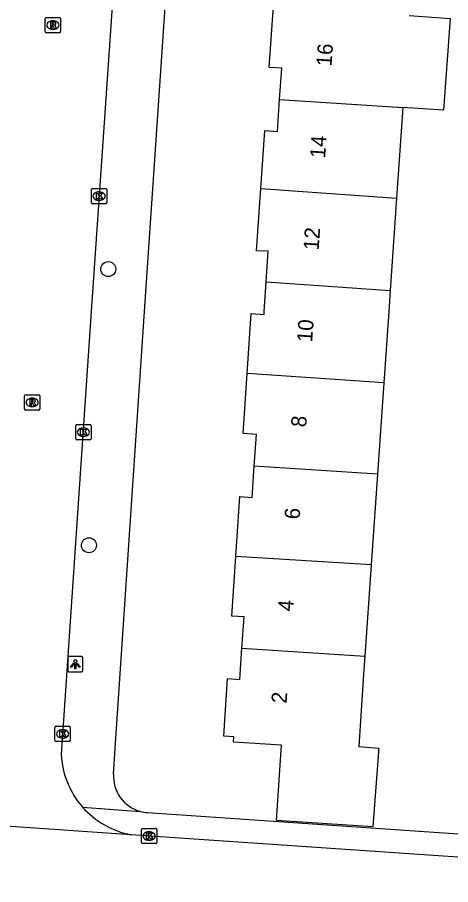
# Model space of a CAD drawing. Extents: x 161848 to 162726, y 385382 to 386521.
# Drawn here: x 162093.6 to 162122, y 385462.4 to 385519.3 of the extents above; entities that cross this region are included whole.
import ezdxf

# ---------------------------------------------------------------- set-up
doc = ezdxf.new("R2010")
doc.units = 0
for name, color, linetype in [('IMGEO_Boom', 7, 'Continuous'), ('IMGEO_Kolk', 7, 'Continuous'), ('IMGEO_Lichtpunt', 7, 'Continuous'), ('IMGEO_Pand', 7, 'Continuous'), ('IMGEO_Pand_nummerreeks', 7, 'Continuous'), ('IMGEO_Rijbaan_lokaal_open', 7, 'Continuous'), ('IMGEO_Rioolput', 7, 'Continuous'), ('IMGEO_Voetpad_open', 7, 'Continuous')]:
    doc.layers.add(name, color=color, linetype=linetype)

msp = doc.modelspace()

# ---------------------------------------------------------------- linework, layer by layer
at = {"layer": 'IMGEO_Boom'}
for centre in [(162099.598, 385502.789), (162098.33, 385484.675)]:
    msp.add_circle(centre, 0.489, dxfattribs=at)
at = {"layer": 'IMGEO_Kolk'}
for p, q in [((162098.496, 385507.151), (162098.496, 385508.003)), ((162098.571, 385508.077), (162099.423, 385508.077)), ((162098.984, 385507.857), (162099.009, 385507.857)), ((162099.497, 385508.003), (162099.497, 385507.151)), ((162099.007, 385507.297), (162098.982, 385507.297)), ((162099.423, 385507.077), (162098.571, 385507.077)), ((162097.466, 385491.666), (162097.466, 385492.518)), ((162097.541, 385492.592), (162098.393, 385492.592)), ((162098.467, 385492.518), (162098.467, 385491.666)), ((162097.954, 385492.372), (162097.979, 385492.372)), ((162098.393, 385491.592), (162097.541, 385491.592)), ((162097.977, 385491.812), (162097.952, 385491.812)), ((162096.104, 385471.875), (162096.104, 385472.727)), ((162096.179, 385472.801), (162097.031, 385472.801)), ((162096.592, 385472.581), (162096.617, 385472.581)), ((162097.105, 385472.727), (162097.105, 385471.875)), ((162096.615, 385472.021), (162096.59, 385472.021)), ((162097.031, 385471.801), (162096.179, 385471.801)), ((162101.777, 385465.175), (162101.777, 385466.027)), ((162101.852, 385466.101), (162102.704, 385466.101)), ((162102.265, 385465.881), (162102.29, 385465.881)), ((162102.778, 385466.027), (162102.778, 385465.175)), ((162102.288, 385465.321), (162102.263, 385465.321)), ((162102.704, 385465.101), (162101.852, 385465.101))]:
    msp.add_line(p, q, dxfattribs=at)
for points in [[(162098.496, 385507.151), (162098.496, 385508.003)], [(162098.571, 385508.077), (162099.423, 385508.077)], [(162099.497, 385508.003), (162099.497, 385507.151)], [(162098.817, 385507.777), (162098.94, 385507.777), (162098.94, 385507.626), (162099.07, 385507.777), (162099.234, 385507.777), (162099.088, 385507.626), (162099.241, 385507.377), (162099.089, 385507.377), (162099.004, 385507.541), (162098.94, 385507.474), (162098.94, 385507.377), (162098.817, 385507.377), (162098.817, 385507.777)], [(162099.423, 385507.077), (162098.571, 385507.077)], [(162097.466, 385491.666), (162097.466, 385492.518)], [(162097.541, 385492.592), (162098.393, 385492.592)], [(162098.467, 385492.518), (162098.467, 385491.666)], [(162097.787, 385492.292), (162097.91, 385492.292), (162097.91, 385492.141), (162098.04, 385492.292), (162098.204, 385492.292), (162098.058, 385492.141), (162098.211, 385491.892), (162098.059, 385491.892), (162097.974, 385492.056), (162097.91, 385491.989), (162097.91, 385491.892), (162097.787, 385491.892), (162097.787, 385492.292)], [(162098.393, 385491.592), (162097.541, 385491.592)], [(162096.104, 385471.875), (162096.104, 385472.727)], [(162096.179, 385472.801), (162097.031, 385472.801)], [(162097.105, 385472.727), (162097.105, 385471.875)], [(162096.425, 385472.501), (162096.548, 385472.501), (162096.548, 385472.35), (162096.678, 385472.501), (162096.842, 385472.501), (162096.696, 385472.35), (162096.849, 385472.101), (162096.697, 385472.101), (162096.612, 385472.265), (162096.548, 385472.198), (162096.548, 385472.101), (162096.425, 385472.101), (162096.425, 385472.501)], [(162097.031, 385471.801), (162096.179, 385471.801)], [(162101.777, 385465.175), (162101.777, 385466.027)], [(162101.852, 385466.101), (162102.704, 385466.101)], [(162102.098, 385465.801), (162102.221, 385465.801), (162102.221, 385465.65), (162102.351, 385465.801), (162102.515, 385465.801), (162102.369, 385465.65), (162102.522, 385465.401), (162102.37, 385465.401), (162102.285, 385465.565), (162102.221, 385465.498), (162102.221, 385465.401), (162102.098, 385465.401), (162102.098, 385465.801)], [(162102.778, 385466.027), (162102.778, 385465.175)], [(162102.704, 385465.101), (162101.852, 385465.101)]]:
    msp.add_lwpolyline(points, dxfattribs=at)
for centre, start, end in [((162098.573, 385508.001), 91.552, 178.448), ((162098.573, 385508.001), 91.552, 178.448), ((162099.421, 385508.001), 1.552, 88.448), ((162099.421, 385508.001), 1.552, 88.448), ((162098.573, 385507.153), 181.552, 268.448), ((162098.573, 385507.153), 181.552, 268.448), ((162099.421, 385507.153), 271.552, 358.448), ((162099.421, 385507.153), 271.552, 358.448), ((162097.543, 385492.516), 91.552, 178.448), ((162097.543, 385492.516), 91.552, 178.448), ((162098.391, 385492.516), 1.552, 88.448), ((162098.391, 385492.516), 1.552, 88.448), ((162097.543, 385491.668), 181.552, 268.448), ((162097.543, 385491.668), 181.552, 268.448), ((162098.391, 385491.668), 271.552, 358.448), ((162098.391, 385491.668), 271.552, 358.448), ((162096.181, 385472.725), 91.552, 178.448), ((162096.181, 385472.725), 91.552, 178.448), ((162097.029, 385472.725), 1.552, 88.448), ((162097.029, 385472.725), 1.552, 88.448), ((162096.181, 385471.877), 181.552, 268.448), ((162096.181, 385471.877), 181.552, 268.448), ((162097.029, 385471.877), 271.552, 358.448), ((162097.029, 385471.877), 271.552, 358.448), ((162101.854, 385466.025), 91.552, 178.448), ((162101.854, 385466.025), 91.552, 178.448), ((162102.702, 385466.025), 1.552, 88.448), ((162102.702, 385466.025), 1.552, 88.448), ((162101.854, 385465.177), 181.552, 268.448), ((162101.854, 385465.177), 181.552, 268.448), ((162102.702, 385465.177), 271.552, 358.448), ((162102.702, 385465.177), 271.552, 358.448)]:
    msp.add_arc(centre, 0.0765, start, end, dxfattribs=at)
for centre, major_axis, ratio, start_param, end_param in [((162098.983, 385507.577), (-0.387, 0.002), 0.722429, 4.712389, 7.853982), ((162099.008, 385507.577), (-0.39, 0.002), 0.717154, 1.570796, 4.712389), ((162097.953, 385492.092), (-0.387, 0.002), 0.722429, 4.712389, 7.853982), ((162097.978, 385492.092), (-0.39, 0.002), 0.717154, 1.570796, 4.712389), ((162096.591, 385472.301), (-0.387, 0.002), 0.722429, 4.712389, 7.853982), ((162096.616, 385472.301), (-0.39, 0.002), 0.717154, 1.570796, 4.712389), ((162102.264, 385465.601), (-0.387, 0.002), 0.722429, 4.712389, 7.853982), ((162102.289, 385465.601), (-0.39, 0.002), 0.717154, 1.570796, 4.712389)]:
    msp.add_ellipse(centre, major_axis=major_axis, ratio=ratio, start_param=start_param, end_param=end_param, dxfattribs=at)
at = {"layer": 'IMGEO_Lichtpunt'}
for p, q in [((162096.94, 385477.273), (162096.94, 385476.466)), ((162096.94, 385477.273), (162096.94, 385476.466)), ((162097.842, 385477.368), (162097.034, 385477.368)), ((162097.842, 385477.368), (162097.034, 385477.368)), ((162097.936, 385476.466), (162097.936, 385477.273)), ((162097.936, 385476.466), (162097.936, 385477.273)), ((162097.034, 385476.372), (162097.842, 385476.372)), ((162097.034, 385476.372), (162097.842, 385476.372))]:
    msp.add_line(p, q, dxfattribs=at)
for points in [[(162097.314, 385476.937), (162097.353, 385476.909), (162097.165, 385476.647), (162097.127, 385476.674), (162097.314, 385476.937)], [(162097.416, 385476.889), (162097.463, 385476.889), (162097.463, 385476.567), (162097.416, 385476.567), (162097.416, 385476.889)], [(162097.526, 385476.909), (162097.564, 385476.936), (162097.751, 385476.674), (162097.712, 385476.646), (162097.526, 385476.909)]]:
    msp.add_lwpolyline(points, dxfattribs=at)
msp.add_circle((162097.439, 385477.071), 0.0994, dxfattribs=at)
for centre, start, end in [((162097.034, 385477.273), 90, 180), ((162097.034, 385477.273), 90, 180), ((162097.842, 385477.273), 0, 90), ((162097.842, 385477.273), 0, 90), ((162097.034, 385476.466), 180, 270), ((162097.034, 385476.466), 180, 270), ((162097.842, 385476.466), 270, 0), ((162097.842, 385476.466), 270, 360)]:
    msp.add_arc(centre, 0.0946, start, end, dxfattribs=at)
at = {"layer": 'IMGEO_Pand'}
for points in [[(162110.831, 385513.92), (162110.969, 385515.965), (162110.146, 385516.02), (162110.418, 385520.037)], [(162119.317, 385519.417), (162121.999, 385519.23), (162121.581, 385513.223), (162118.901, 385513.397)], [(162109.594, 385508.072), (162109.851, 385511.88), (162110.689, 385511.823), (162110.831, 385513.92)], [(162110.831, 385513.92), (162118.901, 385513.397)], [(162118.901, 385513.397), (162118.49, 385507.435)], [(162109.954, 385501.954), (162110.087, 385503.973), (162109.318, 385503.997), (162109.594, 385508.072)], [(162109.594, 385508.072), (162118.49, 385507.435)], [(162118.49, 385507.435), (162118.073, 385501.39)], [(162108.699, 385495.931), (162108.963, 385499.875), (162109.814, 385499.818), (162109.826, 385500), (162109.954, 385501.954)], [(162109.954, 385501.954), (162118.073, 385501.39)], [(162118.073, 385501.39), (162117.977, 385500), (162117.655, 385495.333)], [(162109.17, 385489.859), (162109.309, 385491.948), (162108.437, 385492.006), (162108.699, 385495.931)], [(162117.655, 385495.333), (162108.699, 385495.931)], [(162117.655, 385495.333), (162117.241, 385489.342)], [(162107.958, 385483.947), (162108.22, 385487.867), (162109.033, 385487.813), (162109.17, 385489.859)], [(162117.241, 385489.342), (162109.17, 385489.859)], [(162117.241, 385489.342), (162116.83, 385483.38)], [(162108.363, 385477.92), (162108.5, 385479.977), (162107.696, 385480.03), (162107.958, 385483.947)], [(162116.83, 385483.38), (162107.958, 385483.947)], [(162116.83, 385483.38), (162116.416, 385477.393)], [(162116.416, 385477.393), (162116.335, 385476.206), (162116.019, 385471.47), (162117.318, 385471.374), (162117.3, 385471.13), (162116.939, 385466.213), (162110.619, 385466.626), (162110.963, 385471.554), (162107.815, 385471.764), (162107.838, 385472.107), (162107.166, 385472.151), (162107.419, 385475.931), (162108.226, 385475.877), (162108.363, 385477.92)], [(162108.363, 385477.92), (162116.416, 385477.393)]]:
    msp.add_lwpolyline(points, dxfattribs=at)
at = {"layer": 'IMGEO_Rijbaan_lokaal_open'}
for points in [[(162103.787, 385577.518), (162100.957, 385536.249), (162100.696, 385532.438), (162098.472, 385500), (162096.509, 385470.956)], [(162101.081, 385465.685), (162084.357, 385466.829)], [(162148.739, 385462.411), (162101.081, 385465.685)]]:
    msp.add_lwpolyline(points, dxfattribs=at)
for centre, radius, start, end in [((162102.159, 385471.237), 5.657, 182.8435, 221.3131), ((162102.156, 385471.236), 5.654, 221.3299, 259.0442)]:
    msp.add_arc(centre, radius, start, end, dxfattribs=at)
at = {"layer": 'IMGEO_Rioolput'}
for p, q in [((162095.469, 385518.372), (162095.469, 385519.224)), ((162095.544, 385519.298), (162096.396, 385519.298)), ((162096.47, 385519.224), (162096.47, 385518.372)), ((162095.957, 385519.078), (162095.982, 385519.078)), ((162096.396, 385518.298), (162095.544, 385518.298)), ((162095.98, 385518.518), (162095.955, 385518.518)), ((162094.111, 385493.619), (162094.111, 385494.471)), ((162094.186, 385494.545), (162095.038, 385494.545)), ((162094.599, 385494.325), (162094.624, 385494.325)), ((162095.112, 385494.471), (162095.112, 385493.619)), ((162094.622, 385493.765), (162094.597, 385493.765)), ((162095.038, 385493.545), (162094.186, 385493.545))]:
    msp.add_line(p, q, dxfattribs=at)
for points in [[(162095.469, 385518.372), (162095.469, 385519.224)], [(162095.544, 385519.298), (162096.396, 385519.298)], [(162096.47, 385519.224), (162096.47, 385518.372)], [(162096.058, 385518.996), (162095.806, 385518.998), (162095.806, 385518.598)], [(162095.806, 385518.598), (162095.93, 385518.598), (162095.93, 385518.76), (162095.941, 385518.76)], [(162095.984, 385518.917), (162095.93, 385518.917), (162095.93, 385518.836)], [(162095.93, 385518.836), (162095.982, 385518.836)], [(162095.988, 385518.731), (162096.059, 385518.598), (162096.199, 385518.598), (162096.134, 385518.724)], [(162096.396, 385518.298), (162095.544, 385518.298)], [(162094.111, 385493.619), (162094.111, 385494.471)], [(162094.186, 385494.545), (162095.038, 385494.545)], [(162094.7, 385494.243), (162094.448, 385494.245), (162094.448, 385493.845)], [(162095.112, 385494.471), (162095.112, 385493.619)], [(162094.448, 385493.845), (162094.572, 385493.845), (162094.572, 385494.007), (162094.583, 385494.007)], [(162094.626, 385494.164), (162094.572, 385494.164), (162094.572, 385494.083)], [(162094.572, 385494.083), (162094.624, 385494.083)], [(162094.63, 385493.978), (162094.701, 385493.845), (162094.841, 385493.845), (162094.776, 385493.971)], [(162095.038, 385493.545), (162094.186, 385493.545)]]:
    msp.add_lwpolyline(points, dxfattribs=at)
for centre, radius, start, end in [((162095.546, 385519.222), 0.0765, 91.552, 178.448), ((162095.546, 385519.222), 0.0765, 91.552, 178.448), ((162096.394, 385519.222), 0.0765, 1.552, 88.448), ((162096.394, 385519.222), 0.0765, 1.552, 88.448), ((162095.94, 385518.707), 0.0533, 26.0293, 88.6989), ((162095.966, 385519.025), 0.19, 274.7715, 282.9687), ((162095.99, 385518.821), 0.0964, 77.0061, 93.1865), ((162096.004, 385518.878), 0.0378, 276.6634, 79.6772), ((162096.057, 385518.886), 0.109, 350.3612, 89.416), ((162096.055, 385518.886), 0.112, 277.5842, 350.9817), ((162096.039, 385518.671), 0.108, 29.5134, 73.7905), ((162095.546, 385518.374), 0.0765, 181.552, 268.448), ((162095.546, 385518.374), 0.0765, 181.552, 268.448), ((162096.394, 385518.374), 0.0765, 271.552, 358.448), ((162096.394, 385518.374), 0.0765, 271.552, 358.448), ((162094.188, 385494.469), 0.0765, 91.552, 178.448), ((162094.188, 385494.469), 0.0765, 91.552, 178.448), ((162094.699, 385494.133), 0.109, 350.3612, 89.416), ((162095.036, 385494.469), 0.0765, 1.552, 88.448), ((162095.036, 385494.469), 0.0765, 1.552, 88.448), ((162094.188, 385493.621), 0.0765, 181.552, 268.448), ((162094.188, 385493.621), 0.0765, 181.552, 268.448), ((162094.582, 385493.954), 0.0533, 26.0293, 88.6989), ((162094.608, 385494.272), 0.19, 274.7715, 282.9687), ((162094.632, 385494.068), 0.0964, 77.0061, 93.1865), ((162094.646, 385494.125), 0.0378, 276.6634, 79.6772), ((162094.697, 385494.133), 0.112, 277.5842, 350.9817), ((162094.681, 385493.918), 0.108, 29.5134, 73.7905), ((162095.036, 385493.621), 0.0765, 271.552, 358.448), ((162095.036, 385493.621), 0.0765, 271.552, 358.448)]:
    msp.add_arc(centre, radius, start, end, dxfattribs=at)
for centre, major_axis, ratio, start_param, end_param in [((162095.956, 385518.798), (-0.387, 0.002), 0.722429, 4.712389, 7.853982), ((162095.981, 385518.798), (-0.39, 0.002), 0.717154, 1.570796, 4.712389), ((162094.598, 385494.045), (-0.387, 0.002), 0.722429, 4.712389, 7.853982), ((162094.623, 385494.045), (-0.39, 0.002), 0.717154, 1.570796, 4.712389)]:
    msp.add_ellipse(centre, major_axis=major_axis, ratio=ratio, start_param=start_param, end_param=end_param, dxfattribs=at)
at = {"layer": 'IMGEO_Voetpad_open'}
for points in [[(162099.945, 385469.679), (162100.108, 385472.324), (162101.983, 385500), (162107.219, 385577.281)], [(162097.91, 385467.502), (162101.7, 385467.218)], [(162102.176, 385467.136), (162125.722, 385465.532)]]:
    msp.add_lwpolyline(points, dxfattribs=at)
for centre, radius, start, end in [((162102.342, 385469.532), 2.401, 176.4902, 254.497), ((162102.344, 385469.533), 2.403, 254.4582, 265.9931)]:
    msp.add_arc(centre, radius, start, end, dxfattribs=at)

# ---------------------------------------------------------------- texts
at = {"layer": 'IMGEO_Pand_nummerreeks'}
for s, rotation, p in [('16', 85.9973, (162114.23, 385516.069)), ('14', 85.9973, (162113.808, 385510.038)), ('12', 85.9973, (162113.385, 385504.004)), ('10', 85.9473, (162112.96, 385497.973)), ('8', 85.9473, (162112.565, 385492.394)), ('6', 85.9473, (162112.137, 385486.352)), ('4', 85.9473, (162111.709, 385480.314)), ('2', 85.9473, (162111.282, 385474.274))]:
    msp.add_text(s, height=1, rotation=rotation, dxfattribs=at).set_placement(p)

doc.saveas('drawing.dxf')
